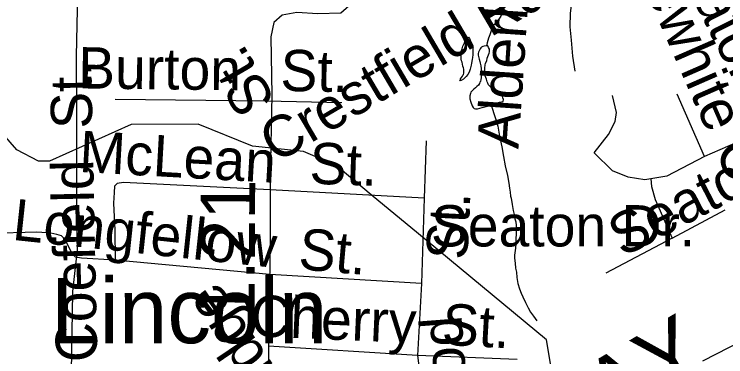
# Model space of a CAD drawing. Extents: x 2001466 to 31450019, y -30647475 to 847247.
# Drawn here: x 2055675 to 2058947, y 669956 to 671531 of the extents above; entities that cross this region are included whole.
import ezdxf

# ---------------------------------------------------------------- set-up
doc = ezdxf.new("R2010")
doc.units = 0
for name, color, linetype in [('Exist Boundary Political City Limit New', 7, 'Continuous'), ('Exist Cultural Educational Facility Elementary Label', 7, 'Continuous'), ('Exist Hydrographic Misc Water Feature', 7, 'Continuous'), ('Exist Railroad Mainline', 7, 'Continuous'), ('Exist Railroad Mainline Label', 7, 'Continuous'), ('Exist Road Non-System Type 51', 7, 'Continuous'), ('Exist Road Non-System Type 51 Label', 7, 'Continuous'), ('Exist Road Secondary Mileage Hundredths English Label', 7, 'Continuous'), ('Exist Road Secondary Type 51 Attributed', 7, 'Continuous'), ('Exist Road Secondary Type 51 Label', 7, 'Continuous'), ('Map Preparation Boundary City Limit Buffer Line', 7, 'Continuous')]:
    doc.layers.add(name, color=color, linetype=linetype)

msp = doc.modelspace()

# ---------------------------------------------------------------- linework, layer by layer
at = {"layer": 'Exist Boundary Political City Limit New'}
msp.add_lwpolyline([(2055972.6, 671912.9), (2055959.8, 671338.6), (2055960.2, 671256.6), (2055960.8, 671169.9), (2055961, 671125.1), (2055961, 671048.9), (2055961.1, 670973.4), (2055961.1, 670897.3), (2055961.1, 670821.1), (2055961.1, 670747.5), (2055961.1, 670722.8), (2055961.1, 670668.6), (2055962.5, 670580.1), (2055963, 670524.2), (2055963.1, 670511.4), (2055963.9, 670438.9), (2055958.6, 670393.4), (2055942.9, 670255.8), (2055942.4, 670251.2), (2055922, 668978.6)], dxfattribs=at)
at = {"layer": 'Exist Hydrographic Misc Water Feature'}
msp.add_line((2057524.6, 670528.4), (2057325.6, 670693), dxfattribs=at)
for points in [[(2057929.4, 671692.2), (2057931.2, 671682.2), (2057935.5, 671658.3), (2057939.4, 671642.3), (2057939.4, 671630.3), (2057937.4, 671616.3), (2057933.5, 671602.3), (2057931.6, 671586.3), (2057927.5, 671570.3), (2057921.6, 671552.3), (2057917.7, 671536.2), (2057911.7, 671522.2), (2057903.7, 671508.2), (2057895.7, 671496.2), (2057887.7, 671490.2), (2057881.6, 671484.2), (2057875.8, 671476.2), (2057871.7, 671470.2), (2057867.8, 671454.2)], [(2055806.2, 670855.3), (2055787.4, 670855.7), (2055687.3, 670907), (2055470.4, 671154.2), (2055178.4, 671379.9), (2054920.4, 671637.8)], [(2057867.8, 671454.2), (2057861.7, 671436.2), (2057855.8, 671420.2), (2057850, 671400.1), (2057845.9, 671386.1)], [(2057741.9, 671394), (2057745.8, 671400), (2057749.9, 671410), (2057755.9, 671416), (2057760, 671422), (2057763.9, 671426), (2057768, 671420), (2057771.9, 671412), (2057773.9, 671406), (2057777.8, 671400), (2057781.9, 671390), (2057784, 671386), (2057784, 671376), (2057784, 671364.1), (2057784, 671354.1), (2057784, 671344.1), (2057782.1, 671332.1), (2057780.1, 671322), (2057778, 671306), (2057776, 671296), (2057772.1, 671278), (2057766.1, 671264), (2057760.2, 671254), (2057752.2, 671244), (2057746.3, 671238), (2057740.1, 671232), (2057730.3, 671225.9), (2057724.1, 671223.9), (2057726.2, 671230), (2057726.2, 671234), (2057732.1, 671240), (2057736.2, 671246), (2057738.3, 671250), (2057740.1, 671254), (2057742.2, 671260), (2057742.2, 671266), (2057742.2, 671272), (2057742.2, 671278), (2057740.1, 671284), (2057738.1, 671292), (2057736, 671302), (2057734, 671310), (2057732.1, 671316), (2057730.1, 671324), (2057730.1, 671332), (2057730.1, 671340), (2057730.1, 671348), (2057731.9, 671363.9), (2057734, 671372), (2057737.8, 671384), (2057741.9, 671394)], [(2057845.9, 671386.1), (2057835.9, 671384.1), (2057829.9, 671382.1), (2057824, 671380.1), (2057819.9, 671376.1), (2057817.8, 671372.1), (2057816, 671368.1), (2057809.8, 671356.1), (2057808, 671350.1), (2057808, 671342.1), (2057810, 671336.1), (2057812.1, 671324.1), (2057816, 671314.1), (2057818, 671306.1), (2057820.1, 671294.1), (2057822.1, 671280.1), (2057824.2, 671266.1), (2057822.1, 671252.1), (2057822.1, 671238.1), (2057820.1, 671230.2), (2057818.2, 671222.2), (2057816.2, 671218.1), (2057814.3, 671212.1), (2057810.2, 671204.1), (2057802.2, 671198.1), (2057796.3, 671192.1), (2057788.3, 671186.1), (2057780.3, 671178.1), (2057774.3, 671172), (2057772.3, 671166), (2057770.2, 671156), (2057770.4, 671142), (2057774.3, 671126.1), (2057780.5, 671110.1), (2057784.4, 671102.1), (2057790.3, 671098.1), (2057796.5, 671096.1), (2057804.5, 671096.2), (2057826.4, 671102.1), (2057844.5, 671106.2), (2057858.4, 671110.2), (2057868.5, 671112.2)], [(2057868.5, 671112.2), (2057884.5, 671118.3), (2057906.4, 671126.3), (2057922.4, 671130.3), (2057924.2, 671138.3), (2057922.2, 671146.3), (2057920.3, 671152.3), (2057916.2, 671158.3), (2057910.3, 671164.3), (2057902.3, 671170.3), (2057894.3, 671176.3), (2057886.3, 671182.3), (2057876.3, 671188.2), (2057868.3, 671194.2), (2057862.3, 671200.2), (2057856.4, 671206.2), (2057852.1, 671214.2), (2057850.2, 671220.2), (2057846.1, 671232.2), (2057840.2, 671248.1), (2057840.2, 671256.1), (2057838.1, 671266.1), (2057838.1, 671274.2), (2057838.1, 671284.2), (2057840, 671296.2), (2057842, 671306.2), (2057848, 671316.2), (2057850, 671328.2), (2057856, 671344.2), (2057858, 671352.2), (2057859.9, 671358.2), (2057859.9, 671364.2), (2057859.9, 671370.2), (2057856, 671378.1), (2057853.9, 671382.1), (2057851.9, 671386.1), (2057845.9, 671386.1)], [(2057868.5, 671112.2), (2057886.5, 671056.3), (2057898.6, 671016.3), (2057906.6, 670970.4), (2057916.9, 670920.4), (2057924.9, 670876.4), (2057932.9, 670834.4), (2057943.1, 670788.5), (2057949.1, 670754.5), (2057952.9, 670730.5), (2057955.2, 670712.5), (2057957, 670694.5), (2057959.1, 670684.5)], [(2057325.6, 670693), (2057154.5, 670834.5), (2057004.4, 670899.9), (2056770.4, 670924.3), (2056520.5, 671024.6), (2056212.5, 671024.2), (2055837.4, 670854.7), (2055806.2, 670855.3)], [(2057959.1, 670684.5), (2057965, 670656.5), (2057969.4, 670628.5), (2057975.3, 670604.5), (2057977.3, 670590.5), (2057981.4, 670576.5), (2057983.3, 670558.6), (2057983.3, 670540.6), (2057983.3, 670520.6), (2057981.4, 670498.6), (2057981.4, 670476.6), (2057979.6, 670454.6), (2057977.6, 670444.6), (2057975.7, 670422.6), (2057975.7, 670408.6), (2057977.6, 670386.6), (2057979.8, 670362.6), (2057983.7, 670344.6), (2057985.8, 670320.6), (2057989.9, 670292.6), (2057997.9, 670268.7), (2058005.8, 670248.7), (2058014.1, 670230.7), (2058025.9, 670204.7), (2058038, 670180.7), (2058048.1, 670160.8), (2058062, 670142.8), (2058078, 670120.9)], [(2058381.9, 668696.1), (2058399.3, 668735.7), (2058391.3, 668837.6), (2058273.4, 669118.9), (2058248.4, 669244.1), (2058248.4, 669660.7), (2058222.4, 669736.7), (2058164.4, 669787.1), (2058122.3, 670034), (2057524.6, 670528.4)]]:
    msp.add_lwpolyline(points, dxfattribs=at)
at = {"layer": 'Exist Railroad Mainline'}
msp.add_lwpolyline([(2058840.6, 669936.5), (2059752.4, 670404.1), (2059801.5, 670430.5), (2059966.5, 670518.2), (2060024.4, 670546.2), (2060096.4, 670581.9), (2060190.7, 670625.5), (2060276, 670659.7), (2060389.3, 670693.4), (2060469.6, 670712.1), (2060559.2, 670726.4), (2060622.3, 670736.7), (2060739.1, 670740.7), (2060799.5, 670739.5), (2060856.8, 670735.1), (2060906.6, 670730.7), (2060948.9, 670726.2), (2061006.3, 670717), (2061034.3, 670712.4), (2061136, 670690), (2061198.6, 670673.2), (2061260.6, 670643.2)], dxfattribs=at)
at = {"layer": 'Exist Road Non-System Type 51'}
for p, q in [((2056833.3, 671130.6), (2056139.5, 671138.7)), ((2058849, 670876.3), (2058723.8, 671162.7)), ((2057181.2, 671123.6), (2056833.3, 671130.6)), ((2059176.9, 671019.5), (2058849, 670876.3)), ((2057569.7, 670949), (2057560.4, 670685.6)), ((2057560.4, 670685.6), (2056852.4, 670722.8)), ((2057560.4, 670685.6), (2057547.3, 670292.2)), ((2058699.9, 670500.5), (2058944.4, 670631.8)), ((2058699.9, 670500.5), (2058395.8, 670339.5)), ((2056849.9, 670334.5), (2056139.8, 670399.5)), ((2057547.3, 670292.2), (2056849.9, 670334.5)), ((2057547.3, 670292.2), (2057529.3, 669961.7)), ((2057529.3, 669961.7), (2056844.4, 670003.8)), ((2057987.2, 669943.2), (2057529.3, 669961.7)), ((2057529.3, 669961.7), (2057569.4, 669626.3))]:
    msp.add_line(p, q, dxfattribs=at)
for points in [[(2059694.9, 671796.5), (2059560.6, 671783.2), (2059436.5, 671775.8), (2059264.5, 671779.3), (2059102.3, 671766.6), (2058958, 671755.5), (2058809.9, 671750.5), (2058649.7, 671739.7), (2058513.7, 671736.5), (2058467.6, 671733.4), (2058429.7, 671738.2), (2058391.9, 671749), (2058364.2, 671761.5), (2058332.5, 671778.2), (2058301.9, 671748.8), (2058276.9, 671697.3), (2058255.9, 671647.7), (2058238.8, 671594.1), (2058231.6, 671536.2), (2058230.3, 671472.3), (2058235.1, 671412.2), (2058241.5, 671338), (2058252.2, 671269.8)], [(2058602.2, 670773.8), (2058574.7, 670769), (2058497.2, 670780.9), (2058425.6, 670810.7), (2058342.1, 670894.2), (2058407.7, 670977.8), (2058437.5, 671037.4), (2058443.5, 671079.2), (2058425.6, 671156.7)], [(2058849, 670876.3), (2058676, 670786.9), (2058602.2, 670773.8)], [(2056852.4, 670722.8), (2056177.2, 670757.8), (2056147.8, 670752.5), (2056135.8, 670740.5), (2056134.4, 670711), (2056131.8, 670661.6), (2056138.4, 670538.5), (2056139.8, 670399.5)], [(2058602.2, 670773.8), (2058604.5, 670739.1), (2058622.4, 670679.5), (2058699.9, 670500.5)], [(2055802.1, 670526.8), (2055779.1, 670528), (2055560.9, 670522.4), (2055323, 670523.3), (2055225.1, 670531.3), (2055161.3, 670540.6), (2055049.8, 670564.8)], [(2056139.8, 670399.5), (2055984.7, 670409.8), (2055956.7, 670414.4), (2055943, 670426.7), (2055921.9, 670471.1), (2055908.4, 670495.4), (2055892.7, 670511.7), (2055870.9, 670518.2), (2055843, 670524.7), (2055802.1, 670526.8)]]:
    msp.add_lwpolyline(points, dxfattribs=at)
at = {"layer": 'Exist Road Secondary Type 51 Attributed'}
msp.add_lwpolyline([(2057241.4, 673558.1), (2057237, 673491.3), (2057233.5, 673438.8), (2057239.8, 673170.5), (2057236.7, 672486), (2057232.4, 672150.1), (2057235.6, 671636.7), (2057227.2, 671579.7), (2057176.5, 671535.3), (2057070.9, 671533.2), (2056973.8, 671539.5), (2056906.3, 671526.9), (2056868.3, 671493.1), (2056855.6, 671427.6), (2056859.8, 671159.3), (2056852.4, 670779), (2056852.4, 670487.4), (2056840.8, 669788.2), (2056856.8, 669540.5), (2056871.5, 669321.9), (2056884.7, 669250.8), (2056903.7, 669186.3), (2056949.2, 669074.8), (2056997.6, 668963.3)], dxfattribs=at)
at = {"layer": 'Map Preparation Boundary City Limit Buffer Line'}
msp.add_lwpolyline([(2055972.6, 671912.9), (2055959.8, 671338.6), (2055960.2, 671256.6), (2055960.8, 671169.9), (2055961, 671125.1), (2055961, 671048.9), (2055961.1, 670973.4), (2055961.1, 670897.3), (2055961.1, 670821.1), (2055961.1, 670747.5), (2055961.1, 670722.8), (2055961.1, 670668.6), (2055962.5, 670580.1), (2055963, 670524.2), (2055963.1, 670511.4), (2055963.9, 670438.9), (2055958.6, 670393.4), (2055942.9, 670255.8), (2055942.4, 670251.2), (2055922, 668978.6)], dxfattribs=at)

# ---------------------------------------------------------------- texts
at = {"layer": 'Exist Cultural Educational Facility Elementary Label'}
msp.add_text('Lincoln', height=300, dxfattribs=at).set_placement((2055843.8, 670018))
at = {"layer": 'Exist Railroad Mainline Label'}
msp.add_text('RAILWAY', height=300, rotation=30.5058, dxfattribs=at).set_placement((2057321.1, 668986.3))
at = {"layer": 'Exist Road Non-System Type 51 Label'}
for s, rotation, p in [('Hepplewhite Ct.', 293.6206, (2058305.6, 672257.6)), ('Alderleaf', 86.1658, (2057993, 670909.4)), ('Seaton Dr.', 296.5558, (2058657.5, 671875.3)), ('Burton', 359.3319, (2055968.2, 671189.9)), (' St.', 358.8367, (2056827.3, 671180)), ('Coefield  St.', 91.2091, (2056057.6, 669932.6)), ('McLean', 356.8032, (2055970.5, 670805.9)), (' St.', 358.1876, (2056960.4, 670753.8)), ('Seaton', 27.3597, (2058471.4, 670411.6)), ('Longfellow', 353.8938, (2055662.1, 670493.9)), (' St.', 87.2126, (2057754.4, 670328.5)), (' St.', 355.0117, (2056907.4, 670365)), ('Cherry', 357.531, (2056758, 670050.9)), (' St.', 356.862, (2057568.1, 670015.4)), ('Dogwood', 94.3725, (2057812.6, 669079.8))]:
    msp.add_text(s, height=190, rotation=rotation, dxfattribs=at).set_placement(p)
msp.add_text('Seaton Dr.', height=190, dxfattribs=at).set_placement((2057591.1, 670462.9))
at = {"layer": 'Exist Road Secondary Mileage Hundredths English Label'}
msp.add_text('1.21', height=250, rotation=89.7243, dxfattribs=at).set_placement((2056780, 670120.7))
at = {"layer": 'Exist Road Secondary Type 51 Label'}
for s, rotation, p in [('Crestfield Rd.', 30.4738, (2056878, 670842.8)), ('St.', 120.183, (2056879.6, 671134)), ('Bridge', 124.0054, (2057014, 669701.3))]:
    msp.add_text(s, height=190, rotation=rotation, dxfattribs=at).set_placement(p)

doc.saveas('drawing.dxf')
